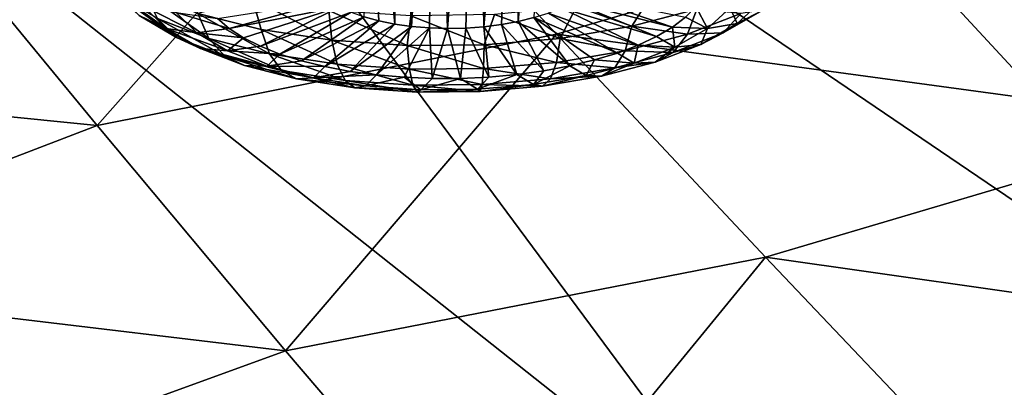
# Model space of a CAD drawing. Header units: metres. Extents: x -92 to 264, y -100 to 50.
# Tile 560 of 721: x 214.05 to 217.57, y -0.87 to 0.45. Entities that reach past the tile are written whole.
import ezdxf

# ---------------------------------------------------------------- set-up
doc = ezdxf.new("R2010")
doc.units = ezdxf.units.M
doc.layers.add('solid_21062050_01', color=7, linetype='CONTINUOUS')

msp = doc.modelspace()

# ---------------------------------------------------------------- linework, layer by layer
at = {"layer": 'solid_21062050_01'}
for points in [[(217.944687, 3.614853, 191.746658), (216.699539, 3.146398, 193.048843), (222.531616, 0.142606, 197.301392)], [(216.699539, 3.146398, 193.048843), (215.348007, 2.713159, 194.25322), (220.725784, -0.453374, 198.958267)], [(216.699539, 3.146398, 193.048843), (220.725784, -0.453374, 198.958267), (222.531616, 0.142606, 197.301392)], [(215.348007, 2.713159, 194.25322), (213.898712, 2.317898, 195.352097), (218.782837, -0.997569, 200.471298)], [(215.348007, 2.713159, 194.25322), (218.782837, -0.997569, 200.471298), (220.725784, -0.453374, 198.958267)], [(213.898712, 2.317898, 195.352097), (212.360947, 1.963133, 196.338501), (216.715683, -1.486378, 201.83049)], [(213.898712, 2.317898, 195.352097), (216.715683, -1.486378, 201.83049), (218.782837, -0.997569, 200.471298)], [(212.360947, 1.963133, 196.338501), (210.744537, 1.651126, 197.206131), (214.53804, -1.916564, 203.026855)], [(212.360947, 1.963133, 196.338501), (214.53804, -1.916564, 203.026855), (216.715683, -1.486378, 201.83049)], [(215.96524, 1.959571, 124.914459), (215.889206, 0.45636, 124.209206), (215.833023, 0.442476, 124.23967)], [(215.834213, 1.898214, 124.974655), (215.96524, 1.959571, 124.914459), (215.833023, 0.442476, 124.23967)], [(215.687195, 1.847469, 125.001038), (215.834213, 1.898214, 124.974655), (215.710037, 0.423584, 124.279045)], [(215.834213, 1.898214, 124.974655), (215.772964, 0.431488, 124.263084), (215.710037, 0.423584, 124.279045)], [(215.834213, 1.898214, 124.974655), (215.833023, 0.442476, 124.23967), (215.772964, 0.431488, 124.263084)], [(215.536438, 1.811117, 124.992096), (215.687195, 1.847469, 125.001038), (215.579941, 0.417516, 124.287674)], [(215.687195, 1.847469, 125.001038), (215.645325, 0.4189, 124.287292), (215.579941, 0.417516, 124.287674)], [(215.687195, 1.847469, 125.001038), (215.710037, 0.423584, 124.279045), (215.645325, 0.4189, 124.287292)], [(215.536438, 1.811117, 124.992096), (215.451599, 0.424687, 124.264946), (215.392365, 1.790564, 124.950447)], [(215.536438, 1.811117, 124.992096), (215.514984, 0.419456, 124.280182), (215.451599, 0.424687, 124.264946)], [(215.536438, 1.811117, 124.992096), (215.579941, 0.417516, 124.287674), (215.514984, 0.419456, 124.280182)], [(215.264618, 1.78566, 124.881943), (215.392365, 1.790564, 124.950447), (215.390839, 0.43312, 124.242226)], [(215.264618, 1.78566, 124.881943), (215.390839, 0.43312, 124.242226), (215.333771, 0.44461, 124.212418)], [(215.264618, 1.78566, 124.881943), (215.333771, 0.44461, 124.212418), (215.281357, 0.45896, 124.176025)], [(215.392365, 1.790564, 124.950447), (215.451599, 0.424687, 124.264946), (215.390839, 0.43312, 124.242226)], [(210.744537, 1.651126, 197.206131), (212.264359, -2.285282, 204.052475), (214.53804, -1.916564, 203.026855)], [(214.325623, 0.07019, 128.472168), (213.705292, 0.823163, 126.319382), (215.275375, 1.14297, 126.419083)], [(214.325623, 0.07019, 128.472168), (215.275375, 1.14297, 126.419083), (215.969879, 0.397511, 128.52536)], [(215.969879, 0.397511, 128.52536), (215.275375, 1.14297, 126.419083), (217.523712, 0.853665, 128.318909)], [(217.523712, 0.853665, 128.318909), (219.420197, 1.032381, 128.956696), (218.332779, 0.07582, 130.403107)], [(215.969879, 0.397511, 128.52536), (217.523712, 0.853665, 128.318909), (218.332779, 0.07582, 130.403107)], [(212.336777, 0.269279, 127.008896), (213.705292, 0.823163, 126.319382), (214.325623, 0.07019, 128.472168)], [(214.385529, 0.552292, 124.176254), (214.490097, 0.49856, 124.121941), (214.572998, 0.41775, 124.317459)], [(214.47612, 0.463995, 124.389885), (214.385529, 0.552292, 124.176254), (214.572998, 0.41775, 124.317459)], [(214.39856, 0.537642, 124.462906), (214.47612, 0.463995, 124.389885), (214.610046, 0.384972, 124.58342)], [(214.541504, 0.453304, 124.669464), (214.39856, 0.537642, 124.462906), (214.610046, 0.384972, 124.58342)], [(214.725204, 0.382107, 124.846642), (214.686035, 0.471624, 124.931625), (214.494537, 0.545839, 124.746941)], [(214.725204, 0.382107, 124.846642), (214.494537, 0.545839, 124.746941), (214.541504, 0.453304, 124.669464)], [(216.025253, 0.512796, 124.081284), (216.05719, 0.535464, 124.028893), (216.385574, 0.422564, 124.252769)], [(216.24054, 0.425182, 125.110954), (216.315903, 0.547917, 125.148369), (216.042053, 0.496164, 125.259048)], [(216.05719, 0.535464, 124.028893), (216.432739, 0.458328, 124.169968), (216.385574, 0.422564, 124.252769)], [(216.24054, 0.425182, 125.110954), (216.473053, 0.486729, 124.975182), (216.315903, 0.547917, 125.148369)], [(214.490097, 0.49856, 124.121941), (214.608566, 0.474288, 124.075615), (214.682724, 0.402008, 124.250496)], [(214.572998, 0.41775, 124.317459), (214.490097, 0.49856, 124.121941), (214.682724, 0.402008, 124.250496)], [(214.686035, 0.471624, 124.931625), (214.912659, 0.413958, 125.078583), (214.881729, 0.524859, 125.139366)], [(215.160522, 0.516493, 124.034081), (214.797791, 0.417795, 124.193527), (214.756699, 0.453295, 124.10743)], [(215.160522, 0.516493, 124.034081), (215.193985, 0.495211, 124.086082), (214.797791, 0.417795, 124.193527)], [(215.193985, 0.495211, 124.086082), (214.84906, 0.384471, 124.27491), (214.797791, 0.417795, 124.193527)], [(215.193985, 0.495211, 124.086082), (214.909836, 0.353741, 124.350563), (214.84906, 0.384471, 124.27491)], [(215.165726, 0.375057, 125.182182), (215.155685, 0.481913, 125.253487), (214.881729, 0.524859, 125.139366)], [(214.912659, 0.413958, 125.078583), (215.165726, 0.375057, 125.182182), (214.881729, 0.524859, 125.139366)], [(215.193985, 0.495211, 124.086082), (215.234497, 0.475924, 124.133667), (214.909836, 0.353741, 124.350563)], [(215.983429, 0.381968, 125.20211), (216.042053, 0.496164, 125.259048), (215.74881, 0.467245, 125.314667)], [(215.983429, 0.381968, 125.20211), (216.24054, 0.425182, 125.110954), (216.042053, 0.496164, 125.259048)], [(215.986145, 0.491823, 124.129333), (216.025253, 0.512796, 124.081284), (216.328583, 0.388914, 124.330116)], [(216.025253, 0.512796, 124.081284), (216.385574, 0.422564, 124.252769), (216.328583, 0.388914, 124.330116)], [(216.510727, 0.417459, 124.295052), (216.432739, 0.458328, 124.169968), (216.469528, 0.495759, 124.082748)], [(216.592072, 0.491053, 124.123962), (216.510727, 0.417459, 124.295052), (216.469528, 0.495759, 124.082748)], [(216.707718, 0.517305, 124.175995), (216.61676, 0.435024, 124.367279), (216.592072, 0.491053, 124.123962)], [(216.709213, 0.48287, 124.444313), (216.61676, 0.435024, 124.367279), (216.707718, 0.517305, 124.175995)], [(214.47612, 0.463995, 124.389885), (214.572998, 0.41775, 124.317459), (214.695572, 0.345427, 124.494591)], [(214.610046, 0.384972, 124.58342), (214.47612, 0.463995, 124.389885), (214.695572, 0.345427, 124.494591)], [(214.608566, 0.474288, 124.075615), (214.756699, 0.453295, 124.10743), (214.797791, 0.417795, 124.193527)], [(214.682724, 0.402008, 124.250496), (214.608566, 0.474288, 124.075615), (214.797791, 0.417795, 124.193527)], [(214.942627, 0.326785, 124.987625), (214.912659, 0.413958, 125.078583), (214.686035, 0.471624, 124.931625)], [(214.942627, 0.326785, 124.987625), (214.686035, 0.471624, 124.931625), (214.725204, 0.382107, 124.846642)], [(215.234497, 0.475924, 124.133667), (214.97937, 0.325992, 124.419525), (214.909836, 0.353741, 124.350563)], [(215.234497, 0.475924, 124.133667), (215.281357, 0.45896, 124.176025), (214.97937, 0.325992, 124.419525)], [(215.281357, 0.45896, 124.176025), (215.056793, 0.301572, 124.480934), (214.97937, 0.325992, 124.419525)], [(215.281357, 0.45896, 124.176025), (215.333771, 0.44461, 124.212418), (215.056793, 0.301572, 124.480934)], [(215.435486, 0.356415, 125.238419), (215.44899, 0.462425, 125.31279), (215.155685, 0.481913, 125.253487)], [(215.165726, 0.375057, 125.182182), (215.435486, 0.356415, 125.238419), (215.155685, 0.481913, 125.253487)], [(215.435486, 0.356415, 125.238419), (215.711594, 0.358748, 125.245148), (215.44899, 0.462425, 125.31279)], [(215.711594, 0.358748, 125.245148), (215.74881, 0.467245, 125.314667), (215.44899, 0.462425, 125.31279)], [(215.711594, 0.358748, 125.245148), (215.983429, 0.381968, 125.20211), (215.74881, 0.467245, 125.314667)], [(215.889206, 0.45636, 124.209206), (215.940536, 0.472904, 124.172218), (216.188217, 0.329622, 124.46463)], [(215.940536, 0.472904, 124.172218), (215.986145, 0.491823, 124.129333), (216.262527, 0.357803, 124.401031)], [(215.940536, 0.472904, 124.172218), (216.262527, 0.357803, 124.401031), (216.188217, 0.329622, 124.46463)], [(215.986145, 0.491823, 124.129333), (216.328583, 0.388914, 124.330116), (216.262527, 0.357803, 124.401031)], [(216.43959, 0.396597, 124.888428), (216.473053, 0.486729, 124.975182), (216.24054, 0.425182, 125.110954)], [(216.630478, 0.470961, 124.720383), (216.473053, 0.486729, 124.975182), (216.43959, 0.396597, 124.888428)], [(216.630478, 0.470961, 124.720383), (216.43959, 0.396597, 124.888428), (216.567368, 0.401517, 124.631134)], [(216.61676, 0.435024, 124.367279), (216.510727, 0.417459, 124.295052), (216.592072, 0.491053, 124.123962)], [(216.709213, 0.48287, 124.444313), (216.567368, 0.401517, 124.631134), (216.61676, 0.435024, 124.367279)], [(216.630478, 0.470961, 124.720383), (216.567368, 0.401517, 124.631134), (216.709213, 0.48287, 124.444313)], [(214.541504, 0.453304, 124.669464), (214.610046, 0.384972, 124.58342), (214.782166, 0.318262, 124.749435)], [(214.725204, 0.382107, 124.846642), (214.541504, 0.453304, 124.669464), (214.782166, 0.318262, 124.749435)], [(215.333771, 0.44461, 124.212418), (215.141129, 0.280789, 124.534012), (215.056793, 0.301572, 124.480934)], [(215.333771, 0.44461, 124.212418), (215.390839, 0.43312, 124.242226), (215.141129, 0.280789, 124.534012)], [(215.390839, 0.43312, 124.242226), (215.231308, 0.263905, 124.578102), (215.141129, 0.280789, 124.534012)], [(215.390839, 0.43312, 124.242226), (215.451599, 0.424687, 124.264946), (215.231308, 0.263905, 124.578102)], [(215.451599, 0.424687, 124.264946), (215.326202, 0.251131, 124.61264), (215.231308, 0.263905, 124.578102)], [(215.514984, 0.419456, 124.280182), (215.326202, 0.251131, 124.61264), (215.451599, 0.424687, 124.264946)], [(215.645325, 0.4189, 124.287292), (215.710037, 0.423584, 124.279045), (215.728485, 0.243541, 124.648537)], [(215.710037, 0.423584, 124.279045), (215.772964, 0.431488, 124.263084), (215.828415, 0.252639, 124.631378)], [(215.710037, 0.423584, 124.279045), (215.828415, 0.252639, 124.631378), (215.728485, 0.243541, 124.648537)], [(215.772964, 0.431488, 124.263084), (215.833023, 0.442476, 124.23967), (215.925537, 0.26599, 124.604004)], [(215.772964, 0.431488, 124.263084), (215.925537, 0.26599, 124.604004), (215.828415, 0.252639, 124.631378)], [(215.833023, 0.442476, 124.23967), (215.889206, 0.45636, 124.209206), (216.018646, 0.283425, 124.566757)], [(215.833023, 0.442476, 124.23967), (216.018646, 0.283425, 124.566757), (215.925537, 0.26599, 124.604004)], [(215.889206, 0.45636, 124.209206), (216.188217, 0.329622, 124.46463), (216.106583, 0.304725, 124.520103)], [(215.889206, 0.45636, 124.209206), (216.106583, 0.304725, 124.520103), (216.018646, 0.283425, 124.566757)], [(216.216522, 0.337552, 125.018677), (216.24054, 0.425182, 125.110954), (215.983429, 0.381968, 125.20211)], [(216.43959, 0.396597, 124.888428), (216.24054, 0.425182, 125.110954), (216.216522, 0.337552, 125.018677)], [(216.510727, 0.417459, 124.295052), (216.385574, 0.422564, 124.252769), (216.432739, 0.458328, 124.169968)], [(216.61676, 0.435024, 124.367279), (216.486954, 0.360569, 124.538254), (216.510727, 0.417459, 124.295052)], [(216.567368, 0.401517, 124.631134), (216.486954, 0.360569, 124.538254), (216.61676, 0.435024, 124.367279)], [(215.000168, -0.736859, 130.667313), (214.325623, 0.07019, 128.472168), (215.969879, 0.397511, 128.52536)], [(214.572998, 0.41775, 124.317459), (214.682724, 0.402008, 124.250496), (214.792343, 0.337321, 124.40892)], [(214.695572, 0.345427, 124.494591), (214.572998, 0.41775, 124.317459), (214.792343, 0.337321, 124.40892)], [(214.682724, 0.402008, 124.250496), (214.797791, 0.417795, 124.193527), (214.84906, 0.384471, 124.27491)], [(214.792343, 0.337321, 124.40892), (214.682724, 0.402008, 124.250496), (214.84906, 0.384471, 124.27491)], [(214.912659, 0.413958, 125.078583), (215.185394, 0.289465, 125.087006), (215.165726, 0.375057, 125.182182)], [(214.942627, 0.326785, 124.987625), (215.185394, 0.289465, 125.087006), (214.912659, 0.413958, 125.078583)], [(215.000168, -0.736859, 130.667313), (215.969879, 0.397511, 128.52536), (216.719223, -0.401363, 130.676132)], [(215.514984, 0.419456, 124.280182), (215.424606, 0.242629, 124.637199), (215.326202, 0.251131, 124.61264)], [(215.514984, 0.419456, 124.280182), (215.525314, 0.238504, 124.651466), (215.424606, 0.242629, 124.637199)], [(215.514984, 0.419456, 124.280182), (215.579941, 0.417516, 124.287674), (215.525314, 0.238504, 124.651466)], [(215.579941, 0.417516, 124.287674), (215.627029, 0.238809, 124.655266), (215.525314, 0.238504, 124.651466)], [(215.579941, 0.417516, 124.287674), (215.645325, 0.4189, 124.287292), (215.627029, 0.238809, 124.655266)], [(215.645325, 0.4189, 124.287292), (215.728485, 0.243541, 124.648537), (215.627029, 0.238809, 124.655266)], [(216.719223, -0.401363, 130.676132), (215.969879, 0.397511, 128.52536), (218.332779, 0.07582, 130.403107)], [(216.43959, 0.396597, 124.888428), (216.216522, 0.337552, 125.018677), (216.388504, 0.331839, 124.788589)], [(216.394608, 0.350864, 124.447975), (216.262527, 0.357803, 124.401031), (216.328583, 0.388914, 124.330116)], [(216.394608, 0.350864, 124.447975), (216.328583, 0.388914, 124.330116), (216.385574, 0.422564, 124.252769)], [(216.510727, 0.417459, 124.295052), (216.394608, 0.350864, 124.447975), (216.385574, 0.422564, 124.252769)], [(216.567368, 0.401517, 124.631134), (216.388504, 0.331839, 124.788589), (216.486954, 0.360569, 124.538254)], [(216.43959, 0.396597, 124.888428), (216.388504, 0.331839, 124.788589), (216.567368, 0.401517, 124.631134)], [(216.486954, 0.360569, 124.538254), (216.394608, 0.350864, 124.447975), (216.510727, 0.417459, 124.295052)], [(214.610046, 0.384972, 124.58342), (214.695572, 0.345427, 124.494591), (214.853104, 0.284372, 124.646523)], [(214.782166, 0.318262, 124.749435), (214.610046, 0.384972, 124.58342), (214.853104, 0.284372, 124.646523)], [(214.725204, 0.382107, 124.846642), (214.782166, 0.318262, 124.749435), (214.985886, 0.266426, 124.881531)], [(214.942627, 0.326785, 124.987625), (214.725204, 0.382107, 124.846642), (214.985886, 0.266426, 124.881531)], [(214.792343, 0.337321, 124.40892), (214.84906, 0.384471, 124.27491), (214.909836, 0.353741, 124.350563)], [(214.792343, 0.337321, 124.40892), (214.909836, 0.353741, 124.350563), (214.97937, 0.325992, 124.419525)], [(215.444199, 0.27158, 125.140961), (215.435486, 0.356415, 125.238419), (215.165726, 0.375057, 125.182182)], [(215.444199, 0.27158, 125.140961), (215.165726, 0.375057, 125.182182), (215.185394, 0.289465, 125.087006)], [(215.709076, 0.273819, 125.147423), (215.711594, 0.358748, 125.245148), (215.435486, 0.356415, 125.238419)], [(215.709076, 0.273819, 125.147423), (215.435486, 0.356415, 125.238419), (215.444199, 0.27158, 125.140961)], [(215.969864, 0.296095, 125.106133), (215.711594, 0.358748, 125.245148), (215.709076, 0.273819, 125.147423)], [(215.969864, 0.296095, 125.106133), (215.983429, 0.381968, 125.20211), (215.711594, 0.358748, 125.245148)], [(216.216522, 0.337552, 125.018677), (215.983429, 0.381968, 125.20211), (215.969864, 0.296095, 125.106133)], [(216.248199, 0.293826, 124.576866), (216.188217, 0.329622, 124.46463), (216.262527, 0.357803, 124.401031)], [(216.394608, 0.350864, 124.447975), (216.248199, 0.293826, 124.576866), (216.262527, 0.357803, 124.401031)], [(216.486954, 0.360569, 124.538254), (216.323257, 0.296799, 124.682358), (216.394608, 0.350864, 124.447975)], [(216.388504, 0.331839, 124.788589), (216.323257, 0.296799, 124.682358), (216.486954, 0.360569, 124.538254)], [(214.695572, 0.345427, 124.494591), (214.792343, 0.337321, 124.40892), (214.933258, 0.282712, 124.544815)], [(214.853104, 0.284372, 124.646523), (214.695572, 0.345427, 124.494591), (214.933258, 0.282712, 124.544815)], [(214.782166, 0.318262, 124.749435), (214.853104, 0.284372, 124.646523), (215.039551, 0.236932, 124.767426)], [(214.985886, 0.266426, 124.881531), (214.782166, 0.318262, 124.749435), (215.039551, 0.236932, 124.767426)], [(214.933258, 0.282712, 124.544815), (214.792343, 0.337321, 124.40892), (214.97937, 0.325992, 124.419525)], [(214.933258, 0.282712, 124.544815), (214.97937, 0.325992, 124.419525), (215.056793, 0.301572, 124.480934)], [(214.942627, 0.326785, 124.987625), (215.213364, 0.231458, 124.974655), (215.185394, 0.289465, 125.087006)], [(214.942627, 0.326785, 124.987625), (214.985886, 0.266426, 124.881531), (215.213364, 0.231458, 124.974655)], [(216.216522, 0.337552, 125.018677), (215.969864, 0.296095, 125.106133), (216.179504, 0.276515, 124.910629)], [(216.248199, 0.293826, 124.576866), (216.106583, 0.304725, 124.520103), (216.188217, 0.329622, 124.46463)], [(216.216522, 0.337552, 125.018677), (216.179504, 0.276515, 124.910629), (216.388504, 0.331839, 124.788589)], [(216.388504, 0.331839, 124.788589), (216.179504, 0.276515, 124.910629), (216.323257, 0.296799, 124.682358)], [(216.323257, 0.296799, 124.682358), (216.248199, 0.293826, 124.576866), (216.394608, 0.350864, 124.447975)], [(214.853104, 0.284372, 124.646523), (214.933258, 0.282712, 124.544815), (215.100021, 0.24028, 124.652954)], [(215.039551, 0.236932, 124.767426), (214.853104, 0.284372, 124.646523), (215.100021, 0.24028, 124.652954)], [(214.933258, 0.282712, 124.544815), (215.056793, 0.301572, 124.480934), (215.141129, 0.280789, 124.534012)], [(215.100021, 0.24028, 124.652954), (214.933258, 0.282712, 124.544815), (215.141129, 0.280789, 124.534012)], [(215.185394, 0.289465, 125.087006), (215.213364, 0.231458, 124.974655), (215.455856, 0.214701, 125.025208)], [(215.444199, 0.27158, 125.140961), (215.185394, 0.289465, 125.087006), (215.455856, 0.214701, 125.025208)], [(215.969864, 0.296095, 125.106133), (215.709076, 0.273819, 125.147423), (215.94838, 0.237671, 124.992569)], [(215.887909, 0.21674, 124.743851), (215.925537, 0.26599, 124.604004), (216.018646, 0.283425, 124.566757)], [(216.077103, 0.248538, 124.676773), (215.887909, 0.21674, 124.743851), (216.018646, 0.283425, 124.566757)], [(215.969864, 0.296095, 125.106133), (215.94838, 0.237671, 124.992569), (216.179504, 0.276515, 124.910629)], [(216.077103, 0.248538, 124.676773), (216.018646, 0.283425, 124.566757), (216.106583, 0.304725, 124.520103)], [(216.248199, 0.293826, 124.576866), (216.077103, 0.248538, 124.676773), (216.106583, 0.304725, 124.520103)], [(216.131973, 0.246165, 124.794052), (216.077103, 0.248538, 124.676773), (216.248199, 0.293826, 124.576866)], [(216.323257, 0.296799, 124.682358), (216.131973, 0.246165, 124.794052), (216.248199, 0.293826, 124.576866)], [(216.179504, 0.276515, 124.910629), (216.131973, 0.246165, 124.794052), (216.323257, 0.296799, 124.682358)], [(212.880951, -0.483977, 129.147781), (212.336777, 0.269279, 127.008896), (214.325623, 0.07019, 128.472168)], [(214.985886, 0.266426, 124.881531), (215.247742, 0.204928, 124.852646), (215.213364, 0.231458, 124.974655)], [(214.985886, 0.266426, 124.881531), (215.039551, 0.236932, 124.767426), (215.247742, 0.204928, 124.852646)], [(215.100021, 0.24028, 124.652954), (215.141129, 0.280789, 124.534012), (215.231308, 0.263905, 124.578102)], [(215.100021, 0.24028, 124.652954), (215.231308, 0.263905, 124.578102), (215.326202, 0.251131, 124.61264)], [(215.100021, 0.24028, 124.652954), (215.326202, 0.251131, 124.61264), (215.286224, 0.211655, 124.729179)], [(215.286224, 0.211655, 124.729179), (215.326202, 0.251131, 124.61264), (215.424606, 0.242629, 124.637199)], [(215.709076, 0.273819, 125.147423), (215.444199, 0.27158, 125.140961), (215.704041, 0.216799, 125.031258)], [(215.444199, 0.27158, 125.140961), (215.455856, 0.214701, 125.025208), (215.704041, 0.216799, 125.031258)], [(215.687897, 0.199655, 124.77552), (215.728485, 0.243541, 124.648537), (215.828415, 0.252639, 124.631378)], [(215.887909, 0.21674, 124.743851), (215.687897, 0.199655, 124.77552), (215.828415, 0.252639, 124.631378)], [(215.709076, 0.273819, 125.147423), (215.704041, 0.216799, 125.031258), (215.94838, 0.237671, 124.992569)], [(215.887909, 0.21674, 124.743851), (215.828415, 0.252639, 124.631378), (215.925537, 0.26599, 124.604004)], [(215.920441, 0.210614, 124.869049), (215.887909, 0.21674, 124.743851), (216.077103, 0.248538, 124.676773)], [(216.131973, 0.246165, 124.794052), (215.920441, 0.210614, 124.869049), (216.077103, 0.248538, 124.676773)], [(216.179504, 0.276515, 124.910629), (215.94838, 0.237671, 124.992569), (216.131973, 0.246165, 124.794052)], [(215.039551, 0.236932, 124.767426), (215.100021, 0.24028, 124.652954), (215.286224, 0.211655, 124.729179)], [(215.039551, 0.236932, 124.767426), (215.286224, 0.211655, 124.729179), (215.247742, 0.204928, 124.852646)], [(215.213364, 0.231458, 124.974655), (215.247742, 0.204928, 124.852646), (215.469666, 0.189592, 124.898918)], [(215.455856, 0.214701, 125.025208), (215.213364, 0.231458, 124.974655), (215.469666, 0.189592, 124.898918)], [(215.247742, 0.204928, 124.852646), (215.286224, 0.211655, 124.729179), (215.484726, 0.197937, 124.770569)], [(215.484726, 0.197937, 124.770569), (215.286224, 0.211655, 124.729179), (215.424606, 0.242629, 124.637199)], [(215.484726, 0.197937, 124.770569), (215.424606, 0.242629, 124.637199), (215.525314, 0.238504, 124.651466)], [(215.704041, 0.216799, 125.031258), (215.455856, 0.214701, 125.025208), (215.696823, 0.191512, 124.904457)], [(215.455856, 0.214701, 125.025208), (215.469666, 0.189592, 124.898918), (215.696823, 0.191512, 124.904457)], [(215.484726, 0.197937, 124.770569), (215.525314, 0.238504, 124.651466), (215.627029, 0.238809, 124.655266)], [(215.687897, 0.199655, 124.77552), (215.484726, 0.197937, 124.770569), (215.627029, 0.238809, 124.655266)], [(215.687897, 0.199655, 124.77552), (215.627029, 0.238809, 124.655266), (215.728485, 0.243541, 124.648537)], [(215.696823, 0.191512, 124.904457), (215.687897, 0.199655, 124.77552), (215.887909, 0.21674, 124.743851)], [(215.704041, 0.216799, 125.031258), (215.696823, 0.191512, 124.904457), (215.920441, 0.210614, 124.869049)], [(215.920441, 0.210614, 124.869049), (215.696823, 0.191512, 124.904457), (215.887909, 0.21674, 124.743851)], [(215.94838, 0.237671, 124.992569), (215.704041, 0.216799, 125.031258), (215.920441, 0.210614, 124.869049)], [(215.94838, 0.237671, 124.992569), (215.920441, 0.210614, 124.869049), (216.131973, 0.246165, 124.794052)], [(215.469666, 0.189592, 124.898918), (215.247742, 0.204928, 124.852646), (215.484726, 0.197937, 124.770569)], [(215.469666, 0.189592, 124.898918), (215.484726, 0.197937, 124.770569), (215.687897, 0.199655, 124.77552)], [(215.696823, 0.191512, 124.904457), (215.469666, 0.189592, 124.898918), (215.687897, 0.199655, 124.77552)], [(216.719223, -0.401363, 130.676132), (218.332779, 0.07582, 130.403107), (219.199493, -0.754922, 132.537643)], [(212.880951, -0.483977, 129.147781), (214.325623, 0.07019, 128.472168), (215.000168, -0.736859, 130.667313)], [(215.737411, -1.599555, 132.911118), (215.000168, -0.736859, 130.667313), (216.719223, -0.401363, 130.676132)], [(215.737411, -1.599555, 132.911118), (216.719223, -0.401363, 130.676132), (217.529022, -1.25503, 132.877213)], [(217.529022, -1.25503, 132.877213), (216.719223, -0.401363, 130.676132), (219.199493, -0.754922, 132.537643)], [(213.479187, -1.289208, 131.326859), (212.880951, -0.483977, 129.147781), (215.000168, -0.736859, 130.667313)], [(213.479187, -1.289208, 131.326859), (215.000168, -0.736859, 130.667313), (215.737411, -1.599555, 132.911118)], [(217.529022, -1.25503, 132.877213), (219.199493, -0.754922, 132.537643), (220.102585, -1.640981, 134.730652)]]:
    msp.add_3dface(points, dxfattribs=at)

doc.saveas('drawing.dxf')
